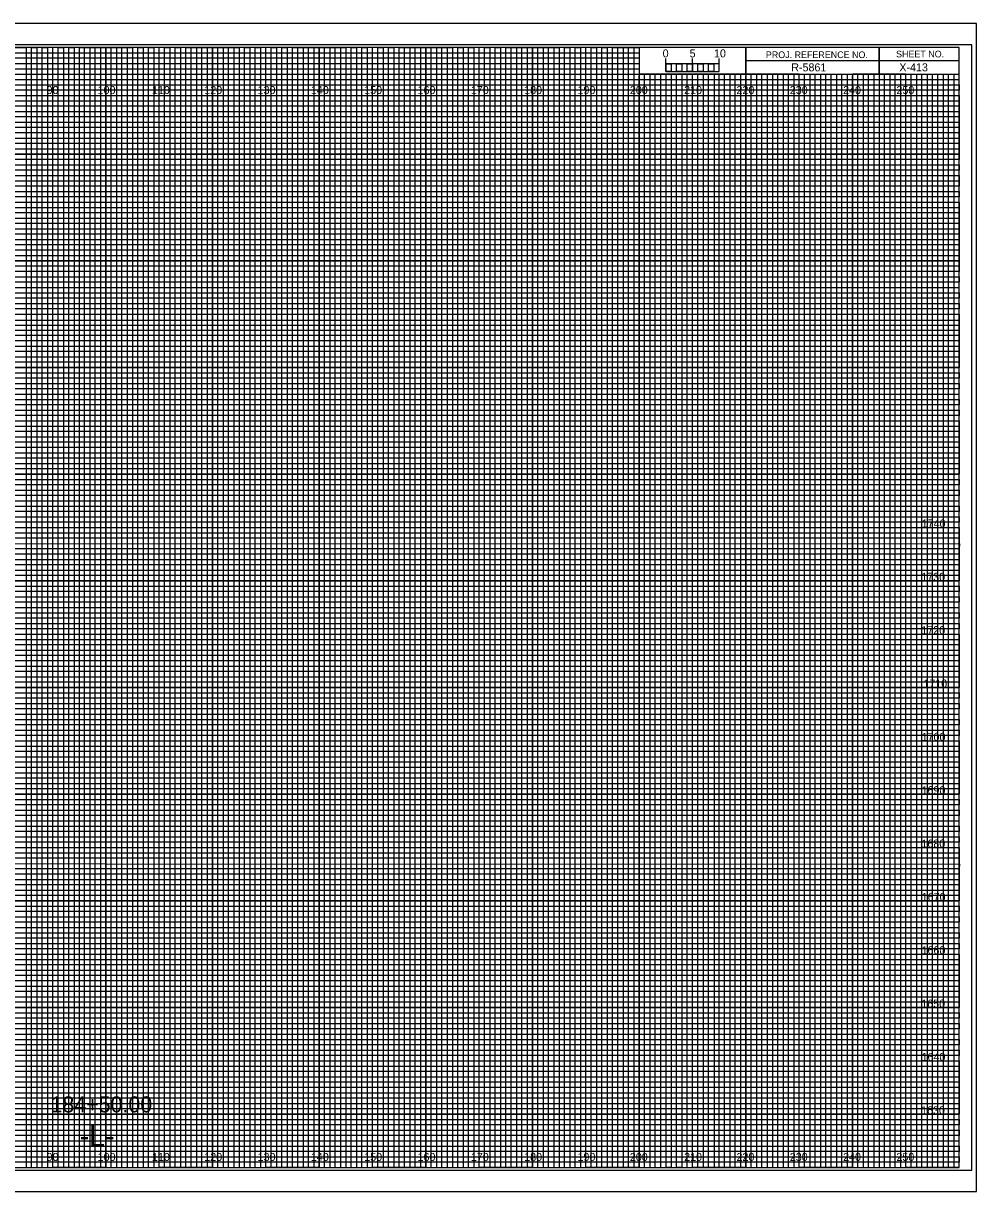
# Model space of a CAD drawing. Extents: x -13 to 323, y -5 to 6154.
# Drawn here: x 144.5 to 323.3, y 1975.5 to 2194.5 of the extents above; entities that cross this region are included whole.
import ezdxf

# ---------------------------------------------------------------- set-up
doc = ezdxf.new("R2010")
doc.units = 0
for name, color, linetype in [('Exist CMT Ground Line', 7, 'Continuous'), ('Prop Horizontal Alignment', 7, 'Continuous'), ('Prop Retaining Wall', 7, 'Continuous'), ('Prop XS Alignment Label', 7, 'Continuous'), ('Prop XS Bar Scale Labels', 7, 'Continuous'), ('Prop XS DDE', 7, 'Continuous'), ('Prop XS DDE Elevations', 7, 'Continuous'), ('Prop XS DDE Slope Text', 7, 'Continuous'), ('Prop XS Earthwork Shape', 7, 'Continuous'), ('Prop XS Elevation Labels', 7, 'Continuous'), ('Prop XS Project Number', 7, 'Continuous'), ('Prop XS Sheet Number', 7, 'Continuous'), ('Prop XS Station Labels', 7, 'Continuous'), ('Raster_Level_0', 7, 'Continuous'), ('Scratch_Level_3', 7, 'Continuous'), ('Sheet Cutting Line CELL', 7, 'Continuous')]:
    doc.layers.add(name, color=color, linetype=linetype)

msp = doc.modelspace()

# ---------------------------------------------------------------- linework, layer by layer
at = {"layer": 'Exist CMT Ground Line'}
for p, q in [((265, 2185.49), (265, 2187.9)), ((265, 2186.9), (265, 2187.9)), ((270, 2185.49), (270, 2187.9)), ((275, 2185.49), (275, 2187.9)), ((275, 2186.9), (275, 2187.9))]:
    msp.add_line(p, q, dxfattribs=at)
for points in [[(275, 2186.9), (265, 2186.9), (265, 2185.49), (275, 2185.49)], [(265, 2186.9), (266, 2186.9), (266, 2185.49), (265, 2185.49)], [(267, 2186.9), (268, 2186.9), (268, 2185.49), (267, 2185.49)], [(269, 2186.9), (270, 2186.9), (270, 2185.49), (269, 2185.49)], [(271, 2186.9), (272, 2186.9), (272, 2185.49), (271, 2185.49)], [(273, 2186.9), (274, 2186.9), (274, 2185.49), (273, 2185.49)]]:
    msp.add_lwpolyline(points, close=True, dxfattribs=at)
at = {"layer": 'Prop Retaining Wall'}
for p, q in [((0, 2189), (260, 2189)), ((260, 2187.98), (0, 2187.98)), ((260, 2189), (260, 2187.98)), ((0, 2187), (260, 2187)), ((260, 2185.89), (0, 2185.89)), ((260, 2187), (260, 2185.89)), ((0, 2184), (320, 2184))]:
    msp.add_line(p, q, dxfattribs=at)
for points in [[(0, 2183), (270, 2183), (320, 2183), (320, 2182), (0, 2182)], [(0, 2181), (320, 2181), (320, 2179), (0, 2179)], [(0, 2178), (320, 2178), (320, 2177), (0, 2176.98)], [(0, 2176), (320, 2176), (320, 2174), (0, 2174)], [(0, 2173), (320, 2173), (320, 2172), (0, 2172)], [(0, 2171), (320, 2171), (320, 2169), (0, 2169)], [(0, 2168), (320, 2168), (320, 2167), (0, 2167)], [(0, 2166), (320, 2166), (320, 2164), (0, 2164)], [(0, 2163), (320, 2163), (320, 2162), (0, 2162)], [(0, 2161), (320, 2161), (320, 2159), (0, 2159)], [(0, 2158), (320, 2158), (320, 2157), (0, 2157)], [(0, 2156), (320, 2156), (320, 2153.95), (320, 2153), (320, 2152), (0, 2152)], [(0, 2154), (320, 2154), (320, 2153), (0, 2153)], [(0, 2151), (320, 2151), (320, 2149), (0, 2149.03)], [(0, 2149.03), (320, 2149), (320, 2148), (0, 2148)], [(0, 2147), (320, 2147), (320, 2146), (0, 2146)], [(0, 2144), (320, 2144), (320, 2143), (0, 2143)], [(0, 2142), (320, 2142), (320, 2141), (0, 2141)], [(-0.07, 2138.89), (320, 2138.89), (320, 2137.88), (-0.07, 2137.88)], [(0, 2137), (320, 2137), (320, 2136), (0, 2136)], [(0, 2134), (320, 2134), (320, 2133), (0, 2133)], [(0, 2132), (320, 2132), (320, 2131), (0, 2131)], [(0, 2129), (320, 2129), (320, 2128), (0, 2128)], [(0, 2127), (320, 2127), (320, 2126), (0, 2126)], [(0, 2124), (320, 2124), (320, 2123), (0, 2123)], [(0, 2122), (320, 2122), (320, 2121), (0, 2121)], [(0, 2119), (320, 2119), (319.99, 2117.98), (0, 2118)], [(0, 2117), (320, 2117), (320, 2116), (0, 2116)], [(0, 2114), (320, 2114), (320, 2113), (0, 2113)], [(0, 2112), (320, 2112), (320, 2111), (0, 2111)], [(0, 2109), (320, 2109), (320, 2108), (0, 2108)], [(0, 2107), (320, 2107), (320, 2106), (0, 2106)], [(0, 2104), (320, 2104), (320, 2103), (0, 2103)], [(0, 2102), (320, 2102), (320, 2101), (0, 2101)], [(0, 2099), (320, 2099), (320, 2098), (0, 2098)], [(0, 2096.99), (320.07, 2096.91), (320, 2096), (0, 2096)], [(0, 2094), (320, 2094), (320, 2093), (0, 2093)], [(0, 2092), (320, 2092), (320, 2091), (0, 2091)], [(0, 2089), (320, 2089), (320, 2088), (0, 2088)], [(0, 2087), (320, 2087), (320, 2086), (0, 2086)], [(0, 2084), (320, 2084), (320, 2083), (0, 2083)], [(0, 2082), (320, 2082), (320, 2081), (0, 2081)], [(0, 2079), (320, 2079), (320, 2078), (0, 2078)], [(0, 2077), (320, 2077), (320, 2076), (0, 2076)], [(0, 2074), (320, 2074), (320, 2073), (0, 2073)], [(0, 2072), (320, 2072), (320, 2071), (0, 2071)], [(0, 2069), (320, 2069), (320, 2068), (0, 2068)], [(0, 2067), (320, 2067), (320, 2066), (0, 2066)], [(0, 2064), (320, 2064), (320, 2063), (0, 2063)], [(0, 2062), (320, 2062), (320, 2061), (0, 2061)], [(0, 2059), (320, 2059), (319.99, 2057.98), (0, 2058)], [(0, 2057), (320, 2057), (320, 2056), (0, 2056)], [(0, 2054), (320, 2054), (320, 2053), (0, 2053)], [(0, 2052), (320, 2052), (320, 2051), (0, 2051)], [(0, 2049), (320, 2049), (320, 2048), (0, 2048)], [(0, 2047), (320, 2047), (320, 2046), (0, 2046)], [(0, 2044), (320, 2044), (320, 2043), (0, 2043)], [(0, 2042), (320, 2042), (320, 2041), (0, 2041)], [(0, 2039), (320, 2039), (320, 2038), (0, 2038)], [(0, 2036.99), (320.07, 2036.91), (320, 2036), (0, 2036)], [(0, 2034), (320, 2034), (320, 2033), (0, 2033)], [(0, 2032), (320, 2032), (320, 2031), (0, 2031)], [(0, 2029), (320, 2029), (320, 2028), (0, 2028)], [(0, 2027), (320, 2027), (320, 2026), (0, 2026)], [(0, 2024), (320, 2024), (320, 2023), (0, 2023)], [(0, 2022), (320, 2022), (320, 2021), (0, 2021)], [(0, 2019), (320, 2019), (320, 2018), (0, 2018)], [(0, 2017), (320, 2017), (320, 2016), (0, 2016)], [(0, 2014), (320, 2014), (320, 2013), (0, 2013)], [(0, 2012), (320, 2012), (320, 2011), (0, 2011)], [(0, 2009), (320, 2009), (320, 2008), (0, 2008)], [(0, 2007), (320, 2007), (320, 2006), (0, 2006)], [(0, 2004), (320, 2004), (320, 2003), (0, 2003)], [(0, 2002), (320, 2002), (320, 2001), (0, 2001)], [(0, 1999), (320, 1999), (320, 1998), (0, 1998)], [(0, 1997), (320, 1997), (320, 1996), (0, 1996)], [(0, 1994), (320, 1994), (320, 1993), (0, 1993)], [(0, 1992), (320, 1992), (320, 1991), (0, 1991)], [(0, 1989), (320, 1989), (320, 1988), (0, 1988)], [(0, 1987), (320, 1987), (320, 1986), (0, 1986)], [(0, 1984), (320, 1984), (320, 1983), (0, 1983)], [(0, 1982), (320, 1982), (320, 1981), (0, 1981)]]:
    msp.add_lwpolyline(points, dxfattribs=at)
at = {"layer": 'Prop XS Alignment Label'}
for p, q in [((305, 2190), (305, 2185)), ((305, 2185), (305, 2190)), ((280, 2187.5), (280, 2185)), ((320, 2187.49), (280, 2187.49)), ((280, 2185), (320, 2185))]:
    msp.add_line(p, q, dxfattribs=at)
for points in [[(320, 2190), (0, 2190), (0, 1980), (320, 1980)], [(280, 2190), (260, 2190), (260, 2185.03), (280, 2185.03)], [(320, 2190), (280, 2190), (280, 2185), (320, 2185)]]:
    msp.add_lwpolyline(points, close=True, dxfattribs=at)
at = {"layer": 'Prop XS DDE'}
msp.add_lwpolyline([(-13.4, 1975.5), (323.3, 1975.5), (323.3, 2194.5), (-13.4, 2194.5)], close=True, dxfattribs=at)
at = {"layer": 'Prop XS DDE Elevations'}
for p, q in [((150, 1980), (150, 2190)), ((160, 1980), (160, 2190)), ((170, 1980), (170, 2190)), ((180, 1980), (180, 2190)), ((190, 1980), (190, 2190)), ((200, 1980), (200, 2190)), ((210, 1980), (210, 2190)), ((220, 1980), (220, 2190)), ((230, 1980), (230, 2190)), ((240, 1980), (240, 2190)), ((250, 1980), (250, 2190)), ((260, 1980), (260, 2184.69)), ((270, 1980), (270, 2184.69)), ((280, 1980), (280, 2184.69)), ((290, 1980), (290, 2184.69)), ((300, 1980), (300, 2184.69)), ((310, 1980), (310, 2184.69)), ((0, 2180), (320, 2180)), ((0, 2170), (320, 2170)), ((0, 2160), (320, 2160)), ((0, 2150), (320, 2150)), ((0, 2140), (320, 2140)), ((0, 2130), (320, 2130)), ((0, 2120), (320, 2120)), ((0, 2110), (320, 2110)), ((0, 2100), (320, 2100)), ((0, 2090), (320, 2090)), ((0, 2080), (320, 2080)), ((0, 2070), (320, 2070)), ((0, 2060), (320, 2060)), ((0, 2050), (320, 2050)), ((0, 2040), (320, 2040)), ((0, 2030), (320, 2030)), ((0, 2020), (320, 2020)), ((0, 2010), (320, 2010)), ((0, 2000), (320, 2000)), ((0, 1990), (320, 1990))]:
    msp.add_line(p, q, dxfattribs=at)
at = {"layer": 'Prop XS DDE Slope Text'}
msp.add_lwpolyline([(-10.8, 1979.5), (322.4, 1979.5), (322.4, 2190.5), (-10.8, 2190.5)], close=True, dxfattribs=at)
at = {"layer": 'Prop XS Earthwork Shape'}
for p, q in [((150, 2190), (140, 2190)), ((150, 1980), (150, 2190)), ((170, 2190), (160, 2190)), ((160, 2190), (160, 1980)), ((170, 1980), (170, 2190)), ((190, 2190), (180, 2190)), ((180, 2190), (180, 1980)), ((190, 1980), (190, 2190)), ((210, 2190), (200, 2190)), ((200, 2190), (200, 1980)), ((210, 1980), (210, 2190)), ((230, 2190), (220, 2190)), ((220, 2190), (220, 1980)), ((230, 1980), (230, 2190)), ((250, 2190), (240, 2190)), ((240, 2190), (240, 1980)), ((250, 1980), (250, 2190)), ((260, 2190), (260, 1980)), ((270, 1980), (270, 2185)), ((290, 2185), (280, 2185)), ((280, 2185), (280, 1980)), ((290, 1980), (290, 2185)), ((310, 2185), (300, 2185)), ((300, 2185), (300, 1980)), ((310, 1980), (310, 2185)), ((160, 1980), (150, 1980)), ((180, 1980), (170, 1980)), ((200, 1980), (190, 1980)), ((220, 1980), (210, 1980)), ((240, 1980), (230, 1980)), ((260, 1980), (250, 1980)), ((280, 1980), (270, 1980)), ((300, 1980), (290, 1980)), ((320, 1980), (310, 1980)), ((320, 1980), (320, 1980))]:
    msp.add_line(p, q, dxfattribs=at)
for points in [[(0, 2180), (320, 2180), (320, 2170), (0, 2170)], [(0, 2160), (320, 2160), (320, 2150), (0, 2150)], [(0, 2140), (320, 2140), (320, 2130), (0, 2130)], [(0, 2120), (320, 2120), (320, 2110), (0, 2110)], [(0, 2100), (320, 2100), (320, 2090), (0, 2090)], [(0, 2080), (320, 2080), (320, 2070), (0, 2070)], [(0, 2060), (320, 2060), (320, 2050), (0, 2050)], [(0, 2040), (320, 2040), (320, 2030), (0, 2030)], [(0, 2020), (320, 2020), (320, 2010), (0, 2010)], [(0, 2000), (320, 2000), (320, 1990), (0, 1990)]]:
    msp.add_lwpolyline(points, dxfattribs=at)
at = {"layer": 'Prop XS Elevation Labels'}
for p, q in [((267, 2185), (266.01, 2185)), ((266.01, 2185), (266.01, 1980)), ((267, 1980), (267, 2185)), ((269, 2185), (268, 2185)), ((268, 2185), (268, 1980)), ((269, 1980), (269, 2185)), ((266.01, 1980), (265, 1980)), ((268, 1980), (267, 1980))]:
    msp.add_line(p, q, dxfattribs=at)
for points in [[(145, 1980), (146, 1980), (146, 2190), (147, 2190), (147, 1980)], [(147, 1980), (148, 1980), (148, 2190), (149, 2190), (149, 1980)], [(150, 1980), (151, 1980), (151, 2190), (152, 2190), (152, 1980)], [(152, 1980), (153, 1980), (153, 2190), (154, 2190), (154, 1980)], [(155, 1980), (156, 1980), (156, 2190), (157, 2190), (157, 1980)], [(157, 1980), (158, 1980), (158, 2190), (159, 2190), (159, 1980)], [(160, 1980), (161, 1980), (161, 2190), (162, 2190), (162, 1980)], [(162, 1980), (163, 1980), (163, 2190), (164, 2190), (164, 1980)], [(165, 1980), (166, 1980), (166, 2190), (167, 2190), (167, 1980)], [(167, 1980), (168, 1980), (168, 2190), (169, 2190), (169, 1980)], [(170, 1980), (171, 1980), (171, 2190), (172, 2190), (172, 1980)], [(172, 1980), (173, 1980), (173, 2190), (174, 2190), (174, 1980)], [(175, 1980), (176, 1980), (176, 2190), (177, 2190), (177, 1980)], [(177, 1980), (178, 1980), (178, 2190), (179, 2190), (179, 1980)], [(180, 1980), (181, 1980), (181, 2190), (182, 2190), (182, 1980)], [(182, 1980), (183, 1980), (183, 2190), (184, 2190), (184, 1980)], [(185, 1980), (186, 1980), (186, 2190), (187, 2190), (187, 1980)], [(187, 1980), (188, 1980), (188, 2190), (189, 2190), (189, 1980)], [(190, 1980), (191, 1980), (191, 2190), (192, 2190), (192, 1980)], [(192, 1980), (193, 1980), (193, 2190), (194, 2190), (194, 1980)], [(195, 1980), (196, 1980), (196, 2190), (197, 2190), (197, 1980)], [(197, 1980), (198, 1980), (198, 2190), (199, 2190), (199, 1980)], [(200, 1980), (201, 1980), (201, 2190), (202, 2190), (202, 1980)], [(202, 1980), (203, 1980), (203, 2190), (204, 2190), (204, 1980)], [(205, 1980), (206, 1980), (206, 2190), (207, 2190), (207, 1980)], [(207, 1980), (208, 1980), (208, 2190), (209, 2190), (209, 1980)], [(210, 1980), (211, 1980), (211, 2190), (212, 2190), (212, 1980)], [(212, 1980), (213, 1980), (213, 2190), (214, 2190), (214, 1980)], [(215, 1980), (216, 1980), (216, 2190), (217, 2190), (217, 1980)], [(217, 1980), (218, 1980), (218, 2190), (219, 2190), (219, 1980)], [(220, 1980), (221, 1980), (221, 2190), (222, 2190), (222, 1980)], [(222, 1980), (223, 1980), (223, 2190), (224, 2190), (224, 1980)], [(225, 1980), (226, 1980), (226, 2190), (227, 2190), (227, 1980)], [(227, 1980), (228, 1980), (228, 2190), (229, 2190), (229, 1980)], [(230, 1980), (231, 1980), (231, 2190), (232, 2190), (232, 1980)], [(232, 1980), (233, 1980), (233, 2190), (234, 2190), (234, 1980)], [(235, 1980), (236, 1980), (236, 2190), (237, 2190), (237, 1980)], [(237, 1980), (238, 1980), (238, 2190), (239, 2190), (239, 1980)], [(240, 1980), (241, 1980), (241, 2190), (242, 2190), (242, 1980)], [(242, 1980), (243, 1980), (243, 2190), (244, 2190), (244, 1980)], [(245, 1980), (246, 1980), (246, 2190), (247, 2190), (247, 1980)], [(247, 1980), (248, 1980), (248, 2190), (249, 2190), (249, 1980)], [(250, 1980), (251, 1980), (251, 2190), (252, 2190), (252, 1980)], [(252, 1980), (253, 1980), (253, 2190), (254, 2190), (254, 1980)], [(255, 1980), (256, 1980), (256, 2190), (257, 2190), (257, 1980)], [(257, 1980), (258, 1980), (258, 2190), (259, 2190), (259, 1980)], [(260, 1980), (261, 1980), (261, 2185), (262.02, 2185), (262.02, 1980)], [(262, 1980), (263, 1980), (263, 2185), (263.99, 2185), (263.99, 1980)], [(270, 1980), (270.98, 1980), (270.98, 2185), (272, 2185), (272, 1980)], [(272, 1980), (273, 1980), (273, 2185), (274.05, 2185), (274.05, 1980)], [(275, 1980), (276, 1980), (276, 2185), (277, 2185), (277, 1980)], [(277, 1980), (278, 1980), (278, 2185), (279, 2185), (279, 1980)], [(280, 1980), (281, 1980), (281, 2185), (282, 2185), (282, 1980)], [(282, 1980), (283, 1980), (283, 2185), (284, 2185), (284, 1980)], [(285, 1980), (286, 1980), (286, 2185), (287, 2185), (287, 1980)], [(287, 1980), (288, 1980), (288, 2185), (289, 2185), (289, 1980)], [(290, 1980), (291, 1980), (291, 2185), (292, 2185), (292, 1980)], [(292, 1980), (293, 1980), (293, 2185), (294, 2185), (294, 1980)], [(295, 1980), (296, 1980), (296, 2185), (297, 2185), (297, 1980)], [(297, 1980), (298, 1980), (298, 2185), (299, 2185), (299, 1980)], [(300, 1980), (301, 1980), (301, 2185), (302, 2185), (302, 1980)], [(302, 1980), (303, 1980), (303, 2185), (304, 2185), (304, 1980)], [(305, 1980), (306, 1980), (306, 2185), (307, 2185), (307, 1980)], [(307, 1980), (308, 1980), (308, 2185), (309, 2185), (309, 1980)], [(310, 1980), (311, 1980), (311, 2185), (312, 2185), (312, 1980)], [(312, 1980), (313, 1980), (313, 2185), (314, 2185), (314, 1980)], [(315, 1980), (316, 1980), (316, 2185), (317, 2185), (317, 1980)], [(317, 1980), (318, 1980), (318, 2185), (319, 2185), (319, 1980)]]:
    msp.add_lwpolyline(points, dxfattribs=at)
at = {"layer": 'Prop XS Station Labels'}
for points in [[(135, 2190), (145, 2190), (145, 1980), (155, 1980), (155, 2190), (165, 2190), (165, 1980), (175, 1980), (175, 2190), (185, 2190), (185, 1980), (195, 1980), (195, 2190), (205, 2190), (205, 1980), (215, 1980), (215, 2190), (225, 2190), (225, 1980), (235, 1980), (235, 2190), (245, 2190), (245, 1980), (255, 1980), (255, 2190), (259.93, 2190), (260, 2190), (260, 2185), (264.99, 2185), (264.99, 1980), (275, 1980), (275, 2185), (285, 2185), (285, 1980), (295, 1980), (295, 2185), (305, 2185), (305, 1980), (315, 1980), (315, 2185)], [(0, 2185), (275, 2185)], [(0, 2165), (320, 2165), (320, 2175), (0, 2175)], [(0, 2145), (320, 2145), (320, 2155), (0, 2155)], [(0, 2125), (320, 2125), (320, 2135), (0, 2135)], [(0, 2105), (320, 2105), (320, 2115), (0, 2115)], [(0, 2085), (320, 2085), (320, 2095), (0, 2095)], [(0, 2065), (320, 2065), (320, 2075), (0, 2075)], [(0, 2045), (320, 2045), (320, 2055), (0, 2055)], [(0, 2025), (320, 2025), (320, 2035), (0, 2035)], [(0, 2005), (320, 2005), (320, 2015), (0, 2015)], [(0, 1985), (320, 1985), (320, 1995), (0, 1995)]]:
    msp.add_lwpolyline(points, dxfattribs=at)
at = {"layer": 'Sheet Cutting Line CELL'}
for p, q in [((323.3, 2194.5), (-13.4, 2194.5)), ((-13.4, 1975.5), (323.3, 1975.5))]:
    msp.add_line(p, q, dxfattribs=at)

# ---------------------------------------------------------------- texts
at = {"layer": 'Exist CMT Ground Line'}
msp.add_text('0', height=1.5, dxfattribs=at).set_placement((264.41, 2188.12))
at = {"layer": 'Prop Horizontal Alignment'}
msp.add_text('184+50.00', height=3, dxfattribs=at).set_placement((149.59, 1990.36))
at = {"layer": 'Prop XS Alignment Label'}
for s, height, p in [('PROJ. REFERENCE NO.', 1.25, (283.77, 2187.99)), ('SHEET NO.', 1.25, (308.19, 2188.12)), ('-L-', 4, (155.06, 1984))]:
    msp.add_text(s, height=height, dxfattribs=at).set_placement(p)
at = {"layer": 'Prop XS Bar Scale Labels'}
for s, p in [('5', (269.47, 2188.12)), ('10', (274.04, 2188.12))]:
    msp.add_text(s, height=1.5, dxfattribs=at).set_placement(p)
at = {"layer": 'Prop XS Project Number'}
msp.add_text('R-5861', height=1.5, dxfattribs=at).set_placement((288.53, 2185.5))
at = {"layer": 'Prop XS Sheet Number'}
msp.add_text('X-413', height=1.5, dxfattribs=at).set_placement((308.8, 2185.51))
at = {"layer": 'Raster_Level_0'}
for s, p in [('90', (148.86, 2181.25)), ('100', (158.44, 2181.25)), ('110', (168.62, 2181.25)), ('120', (178.44, 2181.25)), ('130', (188.44, 2181.25)), ('140', (198.44, 2181.25)), ('150', (208.44, 2181.25)), ('160', (218.44, 2181.25)), ('170', (228.44, 2181.25)), ('180', (238.44, 2181.25)), ('190', (248.44, 2181.25)), ('200', (258.26, 2181.25)), ('210', (268.44, 2181.25)), ('220', (278.26, 2181.25)), ('230', (288.26, 2181.25)), ('240', (298.26, 2181.25)), ('250', (308.26, 2181.25)), ('90', (148.86, 1981.25)), ('100', (158.44, 1981.25)), ('110', (168.62, 1981.25)), ('120', (178.44, 1981.25)), ('130', (188.44, 1981.25)), ('140', (198.44, 1981.25)), ('150', (208.44, 1981.25)), ('160', (218.44, 1981.25)), ('170', (228.44, 1981.25)), ('180', (238.44, 1981.25)), ('190', (248.44, 1981.25)), ('200', (258.26, 1981.25)), ('210', (268.44, 1981.25)), ('220', (278.26, 1981.25)), ('230', (288.26, 1981.25)), ('240', (298.26, 1981.25)), ('250', (308.26, 1981.25))]:
    msp.add_text(s, height=1.5, dxfattribs=at).set_placement(p)
at = {"layer": 'Scratch_Level_3'}
for s, p in [('1740', (313, 2100)), ('1730', (312.92, 2090)), ('1720', (312.93, 2080)), ('1710', (313.31, 2070)), ('1700', (312.98, 2060)), ('1690', (312.97, 2050)), ('1680', (312.95, 2040)), ('1670', (313, 2030)), ('1660', (312.97, 2020)), ('1650', (312.92, 2010)), ('1640', (312.97, 2000)), ('1630', (312.89, 1990))]:
    msp.add_text(s, height=1.5, dxfattribs=at).set_placement(p)

doc.saveas('drawing.dxf')
